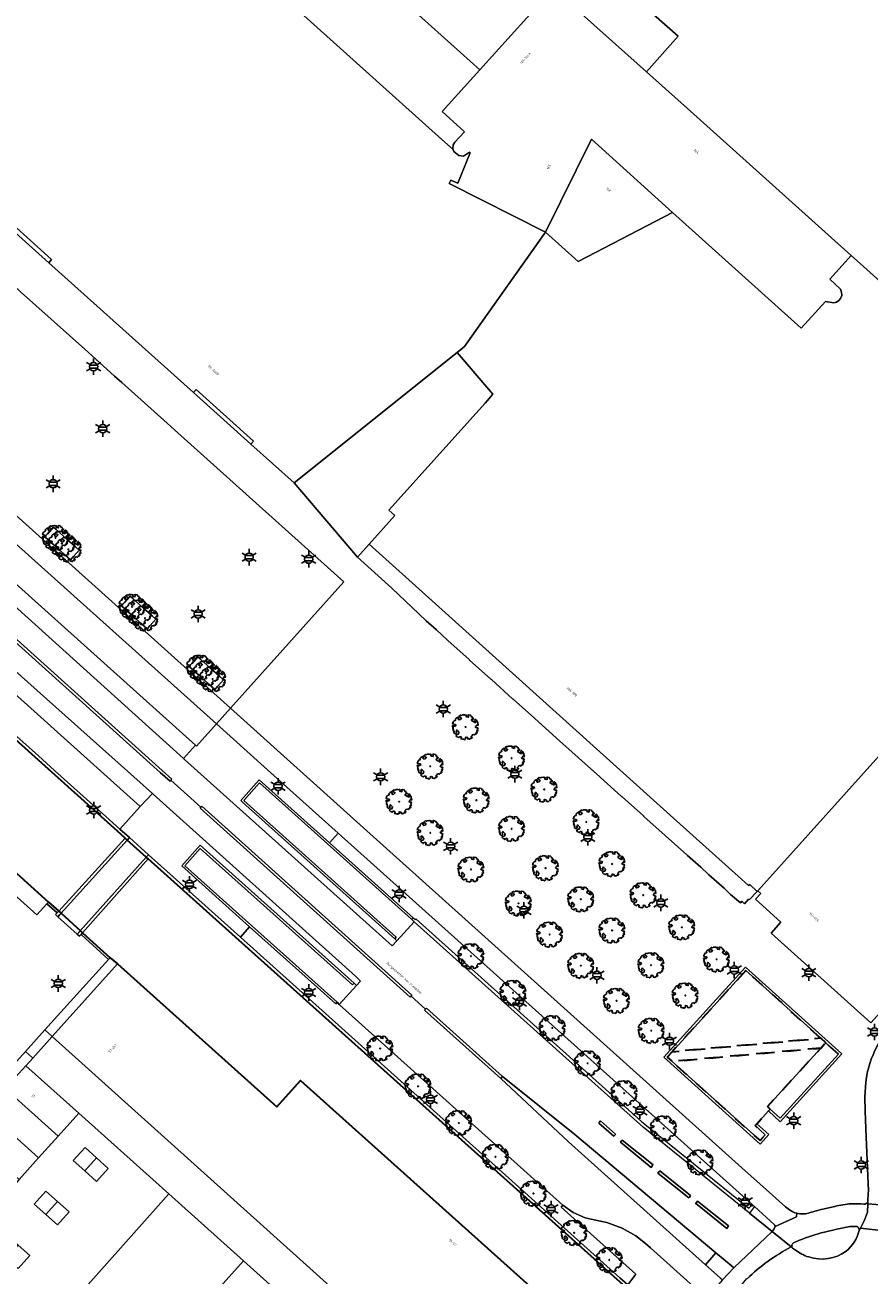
# Model space of a CAD drawing. Extents: x 105780 to 185197, y 477999 to 525027.
# Tile 338 of 562: x 107607 to 107737, y 479411 to 479604. Entities that reach past the tile are written whole.
import ezdxf
from ezdxf.enums import TextEntityAlignment as Align

# ---------------------------------------------------------------- set-up
doc = ezdxf.new("R2010")
doc.units = 0
doc.linetypes.add('XX-HIDDEN', pattern=[4, 2, -2])
for name, color, linetype, lineweight in [('B-GV-GR-BOOM-S', 252, 'Continuous', 25), ('B-GV-GR-HAAG_01-G', 252, 'GR-HAAG1', 13), ('B-GV-GR-MATERIAALGRENS-G', 252, 'XX-HIDDEN', 35), ('B-RO-IE-MEUBILAIR_WEGMEUBILAIR-S', 252, 'Continuous', 25), ('B-RO-IE-TERREINAFSCHEIDING_KUNSTMATIG_SCHUTTING-G', 252, 'IE-TERREINAFSCHEIDING-KUNSTMATIG-DICHT', 18), ('B-WE-GK-KADEMUUR-G', 252, 'Continuous', 18), ('B-WE-GW-WATERGANG_SLOOT_INSTEEK-G', 252, 'Continuous', 30), ('B-XX-KG-KADASTRAAL_BEBOUWING-G', 252, 'Continuous', 20), ('B1-WE-KW-KUNSTWERK_DEK-BRUG', 252, 'Continuous', 18), ('B1-WE-KW-KUNSTWERK_LANDHOOFD-GV', 252, 'Continuous', 18), ('B1-WE-OG-BEBOUWING-T18', 7, 'Continuous', 18), ('B1-WE-OG-TERREIN_ERF-GV', 252, 'Continuous', 18), ('B1-WE-OG-TOPOGRAFIE-T18', 10, 'Continuous', 18), ('B1-WE-OG-WEG-GV', 7, 'Continuous', 18), ('B1-WE-VH-VERHARDING_ASFALT-GV', 252, 'Continuous', 18), ('B1-WE-VH-VERHARDING_BETON-GV', 252, 'Continuous', 18), ('B1-WE-VH-VERHARDING_BETONSTRAATSTEEN-GV', 252, 'Continuous', 18), ('B1-WE-VH-VERHARDING_SIERBESTRATING-GV', 252, 'Continuous', 18), ('B1-WE-VH-VERHARDING_STRAATBAKSTEEN-GV', 252, 'Continuous', 18), ('B1-WE-VH-VERHARDING_TEGEL-GV', 252, 'Continuous', 18)]:
    doc.layers.add(name, color=color, linetype=linetype, lineweight=lineweight)
doc.styles.add('NLCS-ISO', font='NLCS-ISO.ttf')
doc.styles.add('NLCS-ISO-M200-T18', font='NLCS-ISO.ttf', dxfattribs={"height": 0.36})
doc.linetypes.add('GR-HAAG1', pattern='A,6,[176,NLCS.shx,S=0.125,R=0,X=0,Y=0],-2', length=8)
doc.linetypes.add('IE-TERREINAFSCHEIDING-KUNSTMATIG-DICHT', pattern='A,8,-1,[82,NLCS.SHX,S=0.75,R=90,X=0,Y=0],-1', length=10)

# ---------------------------------------------------------------- blocks, each defined once
blk = doc.blocks.new('B-SIE-WEG_LICHTMAST-SO')
at = {"ltscale": 0.1}
for p, q in [((-1.1, 0.63), (-2.19, 1.27)), ((0, 1.27), (0, 2.53)), ((1.1, 0.63), (2.19, 1.27)), ((-1.1, -0.63), (-2.19, -1.27)), ((0, -1.27), (0, -2.53)), ((1.1, -0.63), (2.19, -1.27))]:
    blk.add_line(p, q, dxfattribs=at)
at = {"flags": 128}
for points in [[(-1.16, 0.5), (1.16, 0.5)], [(-1.16, -0.5), (1.16, -0.5)]]:
    blk.add_lwpolyline(points, dxfattribs=at)
at = {"ltscale": 0.1}
blk.add_circle((0, 0), 1.27, dxfattribs=at)
at = {"style": 'NLCS-ISO'}
blk.add_attdef('TYPE', text='', height=1.8, dxfattribs=at).set_placement((0, 2.53), align=Align.BOTTOM_CENTER)
blk = doc.blocks.new('B-SGR-BOOM_06')
at = {"linetype": 'Continuous', "flags": 128}
blk.add_lwpolyline([(1.08, 1.41), (1.01, 1.58), (0.88, 1.63), (0.78, 1.81), (0.51, 1.88), (0.34, 1.81), (0.44, 1.71), (0.43, 1.52), (0.09, 1.59), (0.14, 1.73), (0.07, 1.88), (-0.06, 1.84), (-0.19, 1.88), (-0.46, 1.86), (-0.6, 1.79), (-0.78, 1.83), (-1.02, 1.64), (-0.85, 1.56), (-0.8, 1.46), (-0.63, 1.37), (-0.8, 1.16), (-1.02, 1.11), (-1.17, 1.24), (-1.05, 1.29), (-1.15, 1.54), (-1.45, 1.37), (-1.6, 1.21), (-1.52, 1.14), (-1.6, 1.01), (-1.77, 0.94), (-1.89, 0.82), (-2, 0.49), (-1.55, 0.37), (-1.48, 0.22), (-1.6, 0.12), (-1.8, 0.12), (-1.84, 0.22), (-2.04, 0.15), (-1.9, -0.07), (-1.97, -0.15), (-1.89, -0.22), (-1.95, -0.4), (-1.81, -0.47), (-1.89, -0.62), (-1.77, -0.64), (-1.72, -0.68), (-1.85, -0.84), (-1.57, -1.07), (-1.47, -0.97), (-1.38, -0.79), (-1.45, -0.7), (-1.37, -0.47), (-1.25, -0.54), (-1.12, -0.7), (-1, -0.8), (-1.12, -1.12), (-1.37, -1.17), (-1.47, -1.36), (-1.33, -1.51), (-1.13, -1.56), (-1.11, -1.61), (-1.08, -1.66), (-0.93, -1.49), (-0.73, -1.49), (-0.63, -1.56), (-0.68, -1.71), (-0.68, -1.84), (-0.46, -1.89), (-0.24, -1.88), (-0.19, -1.98), (-0.09, -1.86), (0.04, -1.79), (-0.02, -1.6), (0.11, -1.56), (0.31, -1.61), (0.34, -1.84), (0.46, -1.83), (0.58, -1.89), (0.83, -1.69), (0.95, -1.74), (0.93, -1.66), (1.06, -1.59), (0.96, -1.49), (0.85, -1.46), (1.03, -1.29), (1.05, -1.19), (1.26, -1.14), (1.42, -1.22), (1.51, -1.12), (1.51, -1.05), (1.65, -1.05), (1.65, -0.95), (1.78, -0.91), (1.78, -0.82), (1.63, -0.82), (1.82, -0.64), (1.7, -0.57), (1.85, -0.62), (1.9, -0.5), (1.82, -0.37), (1.93, -0.18), (1.87, -0.1), (1.7, -0.1), (1.5, 0.03), (1.63, 0.12), (1.75, 0.34), (1.82, 0.24), (1.95, 0.29), (1.87, 0.57), (1.88, 0.75), (1.8, 0.79), (1.67, 1.06), (1.53, 1.21), (1.35, 1.04), (1.47, 0.97), (1.57, 0.72), (1.41, 0.69), (1.33, 0.85), (1.2, 0.82), (1.06, 0.92), (0.9, 1.01), (0.98, 1.07), (0.93, 1.17), (1.01, 1.27), (1.15, 1.22), (1.26, 1.29)], close=True, dxfattribs=at)
blk.add_circle((0, 0), 0.06)
at = {"style": 'NLCS-ISO'}
blk.add_attdef('SOORT', text='', height=0.3, dxfattribs=at).set_placement((0, -0.36), align=Align.TOP_CENTER)

msp = doc.modelspace()

# ---------------------------------------------------------------- linework, layer by layer
at = {"layer": 'B-GV-GR-HAAG_01-G', "flags": 128}
for points in [[(107654.735, 479479.152), (107653.393, 479477.676), (107666.246, 479466.135), (107666.561, 479465.827), (107666.679, 479465.958), (107701.427, 479434.772), (107717.915, 479421.396), (107718.459, 479421.987)], [(107654.887, 479452.776), (107654.556, 479453.12), (107654.329, 479452.863), (107641.067, 479464.762), (107639.671, 479463.129), (107698.067, 479410.702), (107699.296, 479409.629), (107700.566, 479411.231), (107689.032, 479421.554), (107689.304, 479421.858)]]:
    msp.add_lwpolyline(points, close=True, dxfattribs=at)
at = {"layer": 'B-GV-GR-MATERIAALGRENS-G', "flags": 128}
for points in [[(107609.546, 479524.793), (107613.488, 479521.25), (107614.825, 479522.738), (107612.933, 479524.438), (107610.883, 479526.281)], [(107621.35, 479514.184), (107625.292, 479510.641), (107626.629, 479512.129), (107622.687, 479515.672)], [(107631.773, 479504.816), (107635.715, 479501.273), (107637.052, 479502.76), (107633.11, 479506.303)], [(107717.462, 479458.011), (107706.11, 479445.503), (107729.014, 479447.578)], [(107729.772, 479446.894), (107729.014, 479447.578), (107706.11, 479445.503), (107705.365, 479444.682), (107706.126, 479443.998), (107729.024, 479446.073)], [(107729.024, 479446.073), (107706.126, 479443.998), (107719.665, 479431.818), (107720.475, 479432.715), (107718.9, 479434.122), (107719.148, 479434.412), (107720.957, 479436.417), (107721.203, 479436.682), (107720.799, 479437.047)]]:
    msp.add_lwpolyline(points, close=True, dxfattribs=at)
at = {"layer": 'B-RO-IE-TERREINAFSCHEIDING_KUNSTMATIG_SCHUTTING-G', "flags": 128}
for points in [[(107642.585, 479486.907), (107665.999, 479465.908), (107666.246, 479466.135), (107653.393, 479477.676), (107642.559, 479487.403), (107639.707, 479484.209), (107639.964, 479483.957), (107663.413, 479462.881), (107663.647, 479463.141), (107640.189, 479484.223)], [(107633.491, 479476.826), (107656.934, 479455.802), (107657.173, 479456.056), (107633.462, 479477.322), (107630.632, 479474.124), (107641.067, 479464.762), (107654.329, 479452.863), (107654.556, 479453.12), (107631.124, 479474.153)], [(107719.148, 479434.412), (107718.9, 479434.122), (107720.475, 479432.715), (107719.665, 479431.818), (107706.126, 479443.998), (107705.365, 479444.682), (107706.11, 479445.503), (107717.462, 479458.011), (107729.014, 479447.578), (107729.772, 479446.894), (107730.176, 479446.529), (107730.53, 479446.21), (107731.724, 479445.131), (107722.75, 479435.283), (107721.203, 479436.682), (107720.957, 479436.417), (107722.756, 479434.723), (107732.26, 479445.157), (107717.435, 479458.547), (107704.827, 479444.655), (107719.687, 479431.274), (107721.02, 479432.756)]]:
    msp.add_lwpolyline(points, close=True, dxfattribs=at)
at = {"layer": 'B-WE-GK-KADEMUUR-G', "flags": 128}
for points in [[(107611.054, 479488.834), (107608.562, 479491.072), (107602.837, 479496.214), (107600.343, 479498.455), (107599.75, 479498.987), (107592.88, 479505.165), (107578.129, 479518.43), (107577.79, 479518.05), (107578.081, 479517.795), (107620.717, 479479.49), (107621.934, 479478.382), (107622.235, 479478.107), (107622.569, 479478.475), (107621.109, 479479.793), (107618.954, 479481.739)], [(107625.514, 479475.839), (107625.174, 479475.477), (107625.474, 479475.192), (107628.967, 479472.058), (107698.635, 479409.552), (107692.118, 479402.293), (107692.49, 479401.959), (107699.296, 479409.629), (107698.067, 479410.702), (107639.671, 479463.129), (107629.297, 479472.443)], [(107610.103, 479468.552), (107609.869, 479468.292), (107611.45, 479466.902), (107611.69, 479467.157)], [(107612.043, 479466.824), (107611.69, 479467.157), (107611.45, 479466.902), (107611.186, 479466.623), (107611.539, 479466.29), (107611.854, 479466.624)], [(107615.374, 479463.814), (107615.027, 479464.143), (107614.828, 479463.933), (107614.525, 479463.613), (107614.872, 479463.284), (107615.133, 479463.56)], [(107615.374, 479463.814), (107615.133, 479463.56), (107619.371, 479459.725), (107619.606, 479459.985)]]:
    msp.add_lwpolyline(points, close=True, dxfattribs=at)
at = {"layer": 'B-WE-GW-WATERGANG_SLOOT_INSTEEK-G', "flags": 128}
for points in [[(107698.635, 479409.552), (107628.967, 479472.058), (107625.474, 479475.192), (107625.174, 479475.477), (107622.235, 479478.107), (107621.934, 479478.382), (107620.717, 479479.49), (107578.081, 479517.795), (107577.79, 479518.05), (107574.827, 479520.737), (107574.53, 479521.004), (107571.093, 479524.09), (107530.701, 479560.353), (107530.415, 479560.628), (107529.06, 479561.837), (107527.426, 479563.295), (107527.127, 479563.564), (107497.027, 479590.611), (107473.359, 479611.879)], [(107597.542, 479479.868), (107610.103, 479468.552), (107611.69, 479467.157), (107612.043, 479466.824), (107615.027, 479464.143), (107615.374, 479463.814), (107619.606, 479459.985), (107620.72, 479459.063), (107645.263, 479437.018), (107648.901, 479441.074), (107692.118, 479402.293)]]:
    msp.add_lwpolyline(points, dxfattribs=at)
at = {"layer": 'B-XX-KG-KADASTRAAL_BEBOUWING-G', "flags": 128}
for points in [[(107739.028, 479644.568), (107728.258, 479654.019), (107725.043, 479650.461), (107735.728, 479641.02), (107703.274, 479605.248), (107707.064, 479601.906), (107702.193, 479596.448), (107709.474, 479589.891), (107733.712, 479568.149), (107735.597, 479566.458), (107755.855, 479548.164)], [(107686.17, 479607.401), (107676.516, 479596.722), (107670.712, 479590.302), (107674.172, 479587.182), (107672.674, 479585.569), (107672.408, 479585.155), (107672.386, 479584.593), (107672.425, 479584.458), (107672.521, 479584.13), (107673.279, 479583.521), (107674.007, 479583.454), (107674.927, 479584.043), (107675.021, 479583.959), (107673.158, 479579.283), (107672.045, 479579.747), (107671.785, 479579.202), (107686.651, 479571.741), (107693.701, 479586.033), (107706.196, 479574.782), (107726.019, 479556.931), (107729.717, 479561.037), (107731.015, 479560.852), (107731.444, 479560.949), (107731.792, 479561.186), (107732.062, 479561.527), (107732.235, 479561.989), (107732.207, 479562.494), (107732.055, 479562.938), (107730.406, 479564.477), (107733.712, 479568.149), (107709.474, 479589.891), (107702.193, 479596.448), (107687.853, 479609.263)], [(107601.326, 479575.813), (107610.586, 479567.499), (107610.165, 479567.03), (107632.437, 479547.034), (107632.858, 479547.503), (107641.701, 479539.564), (107641.28, 479539.095), (107647.919, 479533.133), (107673.053, 479553.206), (107674.189, 479554.113), (107686.651, 479571.741), (107671.785, 479579.202), (107672.045, 479579.747), (107673.158, 479579.283), (107675.021, 479583.959), (107674.927, 479584.043), (107674.007, 479583.454), (107673.279, 479583.521), (107672.521, 479584.13), (107672.425, 479584.458), (107670.661, 479586.026), (107647.446, 479606.876)], [(107647.446, 479606.876), (107670.661, 479586.026), (107672.425, 479584.458), (107672.386, 479584.593), (107672.408, 479585.155), (107672.674, 479585.569), (107674.172, 479587.182), (107670.712, 479590.302), (107676.516, 479596.722), (107666.117, 479606.064)], [(107755.855, 479548.164), (107735.597, 479566.458), (107733.712, 479568.149), (107730.406, 479564.477), (107732.055, 479562.938), (107732.207, 479562.494), (107732.235, 479561.989), (107732.062, 479561.527), (107731.792, 479561.186), (107731.444, 479560.949), (107731.015, 479560.852), (107729.717, 479561.037), (107726.019, 479556.931), (107706.196, 479574.782), (107691.666, 479567.236), (107686.651, 479571.741), (107674.189, 479554.113), (107673.053, 479553.206), (107678.546, 479546.791), (107677.363, 479545.384), (107662.519, 479528.912), (107663.451, 479528.087), (107659.479, 479523.668), (107669.205, 479514.929), (107706.347, 479481.479), (107716.278, 479472.563), (107717.897, 479471.113), (107718.078, 479471.255), (107719.246, 479470.196), (107719.322, 479470.28), (107732.978, 479485.484), (107751.956, 479506.62)], [(107751.956, 479506.62), (107732.978, 479485.484), (107719.322, 479470.28), (107719.77, 479469.876), (107718.967, 479468.985), (107722.89, 479465.451), (107721.384, 479463.779), (107736.726, 479449.957), (107769.737, 479486.6), (107768.764, 479487.477), (107768.603, 479487.299), (107768.351, 479487.527), (107770.555, 479490.198), (107771.187, 479489.629), (107773.496, 479492.192), (107774.202, 479491.556), (107787.019, 479505.784), (107778.862, 479513.133)]]:
    msp.add_lwpolyline(points, dxfattribs=at)
for points in [[(107686.651, 479571.741), (107691.666, 479567.236), (107706.196, 479574.782), (107693.701, 479586.033)], [(107620.72, 479459.063), (107610.677, 479447.848), (107683.92, 479381.99), (107693.961, 479393.12), (107696.639, 479396.012), (107698.358, 479394.446), (107699.547, 479395.626), (107692.49, 479401.959), (107692.118, 479402.293), (107648.901, 479441.074), (107645.263, 479437.018)], [(107606.619, 479443.342), (107603.458, 479439.82), (107611.606, 479432.508), (107614.765, 479436.028)], [(107603.458, 479439.82), (107600.452, 479436.472), (107608.6, 479429.159), (107611.606, 479432.508)], [(107600.452, 479436.472), (107597.447, 479433.123), (107605.594, 479425.81), (107608.6, 479429.159)], [(107617.524, 479429.146), (107615.738, 479430.749), (107613.935, 479428.74), (107615.721, 479427.137)], [(107619.311, 479427.543), (107617.524, 479429.146), (107615.721, 479427.137), (107617.507, 479425.534)], [(107640.127, 479413.299), (107628.647, 479423.622), (107607.065, 479399.373), (107603.435, 479402.605), (107598.083, 479396.592), (107613.133, 479383.194)], [(107611.513, 479422.448), (107609.727, 479424.051), (107607.924, 479422.042), (107609.71, 479420.439)], [(107611.513, 479422.448), (107609.71, 479420.439), (107611.496, 479418.836), (107613.299, 479420.845)], [(107607.255, 479414.11), (107605.469, 479415.713), (107603.665, 479413.703), (107605.452, 479412.1)]]:
    msp.add_lwpolyline(points, close=True, dxfattribs=at)
at = {"layer": 'B1-WE-KW-KUNSTWERK_DEK-BRUG', "flags": 128}
msp.add_lwpolyline([(107611.186, 479466.623), (107611.539, 479466.29), (107614.525, 479463.613), (107614.872, 479463.284), (107615.133, 479463.56), (107615.374, 479463.814), (107625.474, 479475.192), (107625.174, 479475.477), (107625.514, 479475.839), (107622.569, 479478.475), (107622.235, 479478.107), (107621.934, 479478.382), (107611.69, 479467.157), (107611.45, 479466.902)], close=True, dxfattribs=at)
at = {"layer": 'B1-WE-KW-KUNSTWERK_LANDHOOFD-GV', "flags": 128}
for points in [[(107622.569, 479478.475), (107622.235, 479478.107), (107625.174, 479475.477), (107625.514, 479475.839)], [(107612.043, 479466.824), (107611.854, 479466.624), (107611.539, 479466.29), (107614.525, 479463.613), (107614.828, 479463.933), (107615.027, 479464.143)]]:
    msp.add_lwpolyline(points, close=True, dxfattribs=at)
at = {"layer": 'B1-WE-OG-TERREIN_ERF-GV', "flags": 128}
for points in [[(107677.962, 479615.09), (107674.847, 479611.623), (107672.779, 479613.481), (107666.117, 479606.064), (107676.516, 479596.722), (107686.17, 479607.401)], [(107692.723, 479614.551), (107689.963, 479611.752), (107687.853, 479609.263), (107702.193, 479596.448), (107707.064, 479601.906), (107703.274, 479605.248)], [(107601.326, 479575.813), (107600.905, 479575.344), (107610.165, 479567.03), (107610.586, 479567.499)], [(107632.858, 479547.503), (107632.437, 479547.034), (107641.28, 479539.095), (107641.701, 479539.564)], [(107669.205, 479514.929), (107659.479, 479523.668), (107657.678, 479521.659), (107662.97, 479516.913), (107668.201, 479511.917), (107668.28, 479511.848), (107669.84, 479510.483), (107671.528, 479508.902), (107671.608, 479508.829), (107674.872, 479505.9), (107674.952, 479505.828), (107678.221, 479502.889), (107678.302, 479502.817), (107681.575, 479499.875), (107681.656, 479499.803), (107684.922, 479496.879), (107685.003, 479496.807), (107688.266, 479493.874), (107688.347, 479493.802), (107691.655, 479490.843), (107691.735, 479490.771), (107695.006, 479487.832), (107695.086, 479487.761), (107698.358, 479484.824), (107698.438, 479484.752), (107701.702, 479481.823), (107701.78, 479481.753), (107705.047, 479478.819), (107705.128, 479478.746), (107708.394, 479475.812), (107708.476, 479475.741), (107710.551, 479473.937), (107711.686, 479472.837), (107711.796, 479472.742), (107714.155, 479470.701), (107715.032, 479469.832), (107715.142, 479469.739), (107716.665, 479468.449), (107716.872, 479468.67), (107717.278, 479468.308), (107717.889, 479468.989), (107717.998, 479468.893), (107719.246, 479470.196), (107718.078, 479471.255), (107717.897, 479471.113), (107716.278, 479472.563), (107706.347, 479481.479)], [(107597.542, 479479.868), (107591.937, 479473.763), (107595.001, 479471.048), (107598.735, 479475.151), (107608.326, 479466.576), (107609.869, 479468.292), (107610.103, 479468.552)], [(107620.72, 479459.063), (107619.606, 479459.985), (107619.371, 479459.725), (107609.539, 479448.871), (107610.677, 479447.848)], [(107610.677, 479447.848), (107609.539, 479448.871), (107606.557, 479445.555), (107607.695, 479444.532)], [(107683.92, 479381.99), (107610.677, 479447.848), (107607.695, 479444.532), (107606.619, 479443.342), (107614.765, 479436.028), (107628.647, 479423.622), (107640.127, 479413.299), (107679.909, 479377.529)], [(107591.435, 479426.425), (107594.441, 479429.774), (107597.447, 479433.123), (107600.452, 479436.472), (107603.458, 479439.82), (107606.619, 479443.342), (107607.695, 479444.532), (107606.557, 479445.555), (107581.29, 479417.456), (107582.449, 479416.413), (107585.421, 479419.725), (107588.426, 479423.073)], [(107614.765, 479436.028), (107611.606, 479432.508), (107608.6, 479429.159), (107605.594, 479425.81), (107602.588, 479422.461), (107599.582, 479419.112), (107596.565, 479415.75), (107593.56, 479412.402), (107590.553, 479409.052), (107597.29, 479403.006), (107597.196, 479402.901), (107590.44, 479408.927), (107582.302, 479416.249), (107581.142, 479417.292), (107575.079, 479410.549), (107586.898, 479399.871), (107589.958, 479403.258), (107612.647, 479382.877), (107613.133, 479383.194), (107598.083, 479396.592), (107603.435, 479402.605), (107607.065, 479399.373), (107628.647, 479423.622)], [(107615.721, 479427.137), (107613.935, 479428.74), (107615.738, 479430.749), (107617.524, 479429.146), (107619.311, 479427.543), (107617.507, 479425.534)], [(107611.513, 479422.448), (107613.299, 479420.845), (107611.496, 479418.836), (107609.71, 479420.439), (107607.924, 479422.042), (107609.727, 479424.051)], [(107607.255, 479414.11), (107605.452, 479412.1), (107603.665, 479413.703), (107601.879, 479415.306), (107603.683, 479417.316), (107605.469, 479415.713)]]:
    msp.add_lwpolyline(points, close=True, dxfattribs=at)
msp.add_lwpolyline([(107679.909, 479377.529), (107640.127, 479413.299), (107613.133, 479383.194)], dxfattribs=at)
at = {"layer": 'B1-WE-OG-WEG-GV'}
for points in [[(107729.568, 479417.74, 0.0261116), (107725.741, 479416.468)], [(107732.915, 479414.767, 0.1645578), (107734.912, 479417.955)], [(107734.912, 479417.955, 0.5276202), (107734.377, 479418.61)], [(107724.838, 479416.052, 0.525025), (107724.668, 479415.275)], [(107725.14, 479414.942, 0.0859839), (107727.164, 479413.896)], [(107727.164, 479413.896, 0.2411996), (107732.915, 479414.767)]]:
    msp.add_lwpolyline(points, format="xyb", dxfattribs=at)
at = {"layer": 'B1-WE-OG-WEG-GV', "flags": 128}
for points in [[(107734.377, 479418.61), (107733.471, 479418.58), (107731.506, 479418.16), (107729.568, 479417.74)], [(107724.668, 479415.275), (107725.14, 479414.942)], [(107725.741, 479416.468), (107724.838, 479416.052)]]:
    msp.add_lwpolyline(points, dxfattribs=at)
at = {"layer": 'B1-WE-VH-VERHARDING_ASFALT-GV', "flags": 128}
for points in [[(107589.845, 479531.24), (107588.088, 479529.307), (107593.143, 479524.745), (107630.921, 479490.657), (107632.756, 479492.711)], [(107630.921, 479490.657), (107593.143, 479524.745), (107590.701, 479522.012), (107627.603, 479488.823), (107629.096, 479487.48), (107628.963, 479487.331), (107633.586, 479483.173), (107633.719, 479483.322), (107666.069, 479454.227), (107665.934, 479454.08), (107668.165, 479452.073), (107668.3, 479452.22), (107680.02, 479441.679), (107691.134, 479432.768), (107712.869, 479414.548), (107715.229, 479412.56), (107715.606, 479412.243), (107721.554, 479417.794), (107718.024, 479420.648), (107701.673, 479433.9), (107666.4, 479465.516), (107663.723, 479462.602), (107663.015, 479461.832), (107631.066, 479490.507)], [(107588.136, 479519.143), (107583.045, 479523.681), (107581.377, 479521.799), (107624.249, 479483.283), (107626.114, 479485.288)], [(107611.539, 479466.29), (107614.525, 479463.613), (107625.174, 479475.477), (107625.514, 479475.839), (107622.569, 479478.475), (107622.235, 479478.107)], [(107694.989, 479434.686), (107695.12, 479434.84), (107697.42, 479432.811), (107697.343, 479432.713), (107697.163, 479432.486), (107694.831, 479434.501)], [(107698.439, 479431.899), (107703.203, 479428.069), (107703.075, 479427.908), (107702.895, 479427.681), (107698.156, 479431.594), (107698.384, 479431.84)], [(107704.113, 479427.037), (107704.22, 479427.164), (107708.97, 479423.347), (107708.795, 479423.112), (107708.709, 479422.998), (107703.931, 479426.823)], [(107714.831, 479418.682), (107714.538, 479418.298), (107709.736, 479422.163), (107709.82, 479422.253), (107710.037, 479422.484)], [(107712.869, 479414.548), (107711.285, 479412.687), (107713.544, 479410.663), (107713.891, 479410.352), (107715.606, 479412.243), (107715.229, 479412.56)]]:
    msp.add_lwpolyline(points, close=True, dxfattribs=at)
for points in [[(107713.544, 479410.663), (107711.285, 479412.687), (107690.184, 479431.647), (107679.753, 479441.382), (107668.03, 479451.925), (107668.165, 479452.073), (107665.934, 479454.08), (107665.799, 479453.932), (107633.453, 479483.024), (107633.586, 479483.173), (107628.963, 479487.331), (107628.83, 479487.181), (107627.335, 479488.526), (107590.434, 479521.714)], [(107588.136, 479519.143), (107626.114, 479485.288), (107626.235, 479485.15), (107657.376, 479457.142), (107658.165, 479456.398), (107657.549, 479455.718), (107654.887, 479452.776), (107689.304, 479421.858), (107690.907, 479420.746), (107692.723, 479419.928), (107694.122, 479419.626), (107696.081, 479419.221), (107698.417, 479418.342), (107700.525, 479417.137), (107702.042, 479415.96), (107702.804, 479415.289), (107711.401, 479407.56)], [(107673.735, 479466.394), (107659.139, 479479.527), (107638.137, 479498.424), (107635.979, 479495.988), (107643.818, 479488.945), (107654.735, 479479.152), (107718.459, 479421.987), (107718.808, 479421.674), (107721.844, 479418.916)], [(107724.195, 479421.144), (107723.591, 479421.603), (107720.59, 479424.287), (107716.881, 479427.61), (107673.735, 479466.394)], [(107735.868, 479436.348), (107736.022, 479432.34), (107736.275, 479426.376), (107736.356, 479424.057)], [(107736.268, 479422.419), (107736.257, 479422.1), (107738.819, 479421.886), (107740.159, 479421.538), (107740.896, 479426.362), (107740.901, 479426.37), (107740.935, 479426.684)], [(107748.263, 479419.661), (107743.15, 479421.047), (107740.159, 479421.538), (107738.819, 479421.886), (107736.257, 479422.1), (107736.212, 479420.817), (107735.729, 479419.574), (107735.111, 479418.35), (107738.281, 479417.971), (107739.554, 479417.593)], [(107722.001, 479418.597), (107725.297, 479420.09), (107725.318, 479420.627)], [(107724.47, 479415.435), (107721.554, 479417.794), (107715.606, 479412.243), (107713.891, 479410.352), (107711.401, 479407.56), (107712.999, 479405.28), (107715.966, 479408.553), (107717.637, 479410.568), (107717.665, 479410.544)], [(107739.166, 479415.198), (107739.554, 479417.593), (107738.281, 479417.971), (107735.111, 479418.35), (107734.912, 479417.955)], [(107725.14, 479414.942), (107724.668, 479415.275), (107724.47, 479415.435)]]:
    msp.add_lwpolyline(points, dxfattribs=at)
at = {"layer": 'B1-WE-VH-VERHARDING_ASFALT-GV'}
for points in [[(107738.414, 479447.625, 0.0869721), (107736.173, 479442.278)], [(107736.173, 479442.278, 0.0625539), (107735.868, 479436.348)], [(107736.356, 479424.057, 0.0171102), (107736.268, 479422.419)], [(107725.318, 479420.627, -0.0879616), (107724.195, 479421.144)], [(107721.844, 479418.916, -0.2352187), (107722.001, 479418.597)], [(107734.912, 479417.955, -0.1645578), (107732.915, 479414.767)], [(107717.665, 479410.544, -0.0721598), (107724.47, 479415.435)], [(107724.47, 479415.435, 0.0721598), (107717.665, 479410.544)], [(107727.164, 479413.896, -0.0859839), (107725.14, 479414.942)], [(107732.915, 479414.767, -0.2411996), (107727.164, 479413.896)]]:
    msp.add_lwpolyline(points, format="xyb", dxfattribs=at)
at = {"layer": 'B1-WE-VH-VERHARDING_BETON-GV', "flags": 128}
for points in [[(107590.701, 479522.012), (107590.434, 479521.714), (107627.335, 479488.526), (107628.83, 479487.181), (107628.963, 479487.331), (107629.096, 479487.48), (107627.603, 479488.823)], [(107663.413, 479462.881), (107663.723, 479462.602), (107666.4, 479465.516), (107665.999, 479465.908), (107642.585, 479486.907), (107640.189, 479484.223), (107663.647, 479463.141)], [(107633.586, 479483.173), (107633.453, 479483.024), (107665.799, 479453.932), (107665.934, 479454.08), (107666.069, 479454.227), (107633.719, 479483.322)], [(107654.556, 479453.12), (107654.887, 479452.776), (107657.549, 479455.718), (107657.173, 479456.056), (107656.934, 479455.802), (107633.491, 479476.826), (107631.124, 479474.153)], [(107668.165, 479452.073), (107668.03, 479451.925), (107679.753, 479441.382), (107680.02, 479441.679), (107668.3, 479452.22)], [(107697.42, 479432.811), (107695.12, 479434.84), (107694.989, 479434.686), (107694.831, 479434.501), (107697.163, 479432.486), (107697.343, 479432.713)], [(107703.203, 479428.069), (107698.439, 479431.899), (107698.384, 479431.84), (107698.156, 479431.594), (107702.895, 479427.681), (107703.075, 479427.908)], [(107708.97, 479423.347), (107704.22, 479427.164), (107704.113, 479427.037), (107703.931, 479426.823), (107708.709, 479422.998), (107708.795, 479423.112)], [(107709.82, 479422.253), (107709.736, 479422.163), (107714.538, 479418.298), (107714.831, 479418.682), (107710.037, 479422.484)]]:
    msp.add_lwpolyline(points, close=True, dxfattribs=at)
at = {"layer": 'B1-WE-VH-VERHARDING_BETONSTRAATSTEEN-GV', "flags": 128}
for points in [[(107657.173, 479456.056), (107657.549, 479455.718), (107658.165, 479456.398), (107657.376, 479457.142), (107626.235, 479485.15), (107626.114, 479485.288), (107624.249, 479483.283), (107621.109, 479479.793), (107622.569, 479478.475), (107625.514, 479475.839), (107629.297, 479472.443), (107639.671, 479463.129), (107641.067, 479464.762), (107630.632, 479474.124), (107633.462, 479477.322)], [(107691.134, 479432.768), (107680.02, 479441.679), (107679.753, 479441.382), (107690.184, 479431.647), (107711.285, 479412.687), (107712.869, 479414.548)]]:
    msp.add_lwpolyline(points, close=True, dxfattribs=at)
msp.add_lwpolyline([(107581.29, 479417.456), (107606.557, 479445.555), (107609.539, 479448.871), (107619.371, 479459.725), (107615.133, 479463.56), (107614.872, 479463.284), (107614.525, 479463.613), (107611.539, 479466.29), (107611.186, 479466.623), (107611.45, 479466.902), (107609.869, 479468.292), (107608.326, 479466.576), (107598.735, 479475.151)], dxfattribs=at)
at = {"layer": 'B1-WE-VH-VERHARDING_SIERBESTRATING-GV', "flags": 128}
for points in [[(107531.276, 479599.266), (107528.89, 479596.612), (107638.137, 479498.424), (107655.59, 479517.866), (107629.511, 479541.286), (107628.394, 479542.288), (107621.419, 479548.552), (107620.303, 479549.555), (107616.818, 479552.685), (107615.702, 479553.687), (107605.828, 479562.553), (107604.712, 479563.556), (107596.438, 479570.986), (107595.322, 479571.988), (107583.594, 479582.521), (107582.478, 479583.523), (107546.314, 479615.999)], [(107528.89, 479596.612), (107526.643, 479594.112), (107635.979, 479495.988), (107638.137, 479498.424)], [(107526.643, 479594.112), (107523.598, 479590.738), (107523.754, 479590.589), (107537.175, 479578.556), (107535.439, 479576.608), (107537.627, 479574.654), (107540.919, 479571.68), (107541.289, 479571.34), (107543.035, 479573.276), (107586.335, 479534.399), (107584.603, 479532.477), (107588.088, 479529.307), (107589.845, 479531.24), (107632.756, 479492.711), (107632.921, 479492.568), (107635.979, 479495.988)], [(107609.546, 479524.793), (107610.883, 479526.281), (107612.933, 479524.438), (107614.825, 479522.738), (107613.488, 479521.25)], [(107621.35, 479514.184), (107622.687, 479515.672), (107626.629, 479512.129), (107625.292, 479510.641)], [(107631.773, 479504.816), (107633.11, 479506.303), (107637.052, 479502.76), (107635.715, 479501.273)]]:
    msp.add_lwpolyline(points, close=True, dxfattribs=at)
msp.add_lwpolyline([(107602.837, 479496.214), (107608.562, 479491.072), (107611.054, 479488.834), (107618.954, 479481.739), (107621.109, 479479.793), (107624.249, 479483.283), (107581.377, 479521.799)], dxfattribs=at)
at = {"layer": 'B1-WE-VH-VERHARDING_STRAATBAKSTEEN-GV', "flags": 128}
for points in [[(107524.077, 479605.705), (107531.276, 479599.266), (107546.314, 479615.999), (107582.478, 479583.523), (107583.594, 479582.521), (107595.322, 479571.988), (107596.438, 479570.986), (107604.712, 479563.556), (107605.828, 479562.553), (107615.702, 479553.687), (107616.818, 479552.685), (107620.303, 479549.555), (107621.419, 479548.552), (107628.394, 479542.288), (107629.511, 479541.286), (107655.59, 479517.866), (107638.137, 479498.424), (107659.139, 479479.527), (107673.735, 479466.394), (107716.881, 479427.61), (107720.59, 479424.287), (107723.591, 479421.603), (107724.195, 479421.144)], [(107647.919, 479533.133), (107641.28, 479539.095), (107632.437, 479547.034), (107610.165, 479567.03), (107600.905, 479575.344), (107578.216, 479595.714), (107568.16, 479604.743)], [(107736.726, 479449.957), (107721.384, 479463.779), (107722.89, 479465.451), (107718.967, 479468.985), (107719.77, 479469.876), (107719.322, 479470.28), (107719.246, 479470.196), (107717.998, 479468.893), (107717.889, 479468.989), (107717.278, 479468.308), (107716.872, 479468.67), (107716.665, 479468.449), (107715.142, 479469.739), (107715.032, 479469.832), (107714.155, 479470.701), (107711.796, 479472.742), (107711.686, 479472.837), (107710.551, 479473.937), (107708.476, 479475.741), (107708.394, 479475.812), (107705.128, 479478.746), (107705.047, 479478.819), (107701.78, 479481.753), (107701.702, 479481.823), (107698.438, 479484.752), (107698.358, 479484.824), (107695.086, 479487.761), (107695.006, 479487.832), (107691.735, 479490.771), (107691.655, 479490.843), (107688.347, 479493.802), (107688.266, 479493.874), (107685.003, 479496.807), (107684.922, 479496.879), (107681.656, 479499.803), (107681.575, 479499.875), (107678.302, 479502.817), (107678.221, 479502.889), (107674.952, 479505.828), (107674.872, 479505.9), (107671.608, 479508.829), (107671.528, 479508.902), (107669.84, 479510.483), (107668.28, 479511.848), (107668.201, 479511.917), (107662.97, 479516.913), (107657.678, 479521.659), (107647.919, 479533.133)], [(107736.356, 479424.057), (107736.275, 479426.376), (107736.022, 479432.34), (107735.868, 479436.348)], [(107711.401, 479407.56), (107702.804, 479415.289), (107702.042, 479415.96), (107700.525, 479417.137), (107698.417, 479418.342), (107696.081, 479419.221), (107694.122, 479419.626), (107692.723, 479419.928), (107690.907, 479420.746), (107689.304, 479421.858), (107689.032, 479421.554), (107700.566, 479411.231), (107699.296, 479409.629)], [(107718.808, 479421.674), (107718.024, 479420.648), (107721.554, 479417.794), (107721.842, 479418.21), (107722.001, 479418.597)], [(107721.844, 479418.916), (107718.808, 479421.674)], [(107729.077, 479421.191), (107731.191, 479421.677)]]:
    msp.add_lwpolyline(points, dxfattribs=at)
for points in [[(107677.363, 479545.384), (107678.546, 479546.791), (107673.053, 479553.206), (107647.919, 479533.133), (107657.678, 479521.659), (107659.479, 479523.668), (107663.451, 479528.087), (107662.519, 479528.912)], [(107635.979, 479495.988), (107632.921, 479492.568), (107632.756, 479492.711), (107630.921, 479490.657), (107631.066, 479490.507), (107663.015, 479461.832), (107663.723, 479462.602), (107663.413, 479462.881), (107639.964, 479483.957), (107639.707, 479484.209), (107642.559, 479487.403), (107653.393, 479477.676), (107654.735, 479479.152), (107643.818, 479488.945)], [(107720.957, 479436.417), (107719.148, 479434.412), (107721.02, 479432.756), (107719.687, 479431.274), (107704.827, 479444.655), (107717.435, 479458.547), (107732.26, 479445.157), (107722.756, 479434.723)], [(107720.799, 479437.047), (107721.203, 479436.682), (107722.75, 479435.283), (107731.724, 479445.131), (107730.53, 479446.21), (107730.176, 479446.529), (107729.772, 479446.894), (107729.024, 479446.073)]]:
    msp.add_lwpolyline(points, close=True, dxfattribs=at)
at = {"layer": 'B1-WE-VH-VERHARDING_STRAATBAKSTEEN-GV'}
for points in [[(107736.173, 479442.278, -0.0869721), (107738.414, 479447.625)], [(107735.868, 479436.348, -0.0625539), (107736.173, 479442.278)], [(107736.268, 479422.419, -0.0171102), (107736.356, 479424.057)], [(107724.195, 479421.144, 0.0879616), (107725.318, 479420.627)], [(107727.128, 479420.639, -0.028886), (107729.077, 479421.191)], [(107731.191, 479421.677, -0.0542812), (107733.697, 479422.079)], [(107733.697, 479422.079, -0.0388986), (107735.651, 479422.037)], [(107735.651, 479422.037, 0.3434135), (107736.268, 479422.419)], [(107722.001, 479418.597, 0.2352187), (107721.844, 479418.916)], [(107725.318, 479420.627, 0.1303883), (107727.128, 479420.639)]]:
    msp.add_lwpolyline(points, format="xyb", dxfattribs=at)
at = {"layer": 'B1-WE-VH-VERHARDING_TEGEL-GV'}
for points in [[(107729.077, 479421.191, 0.028886), (107727.128, 479420.639)], [(107733.697, 479422.079, 0.0542812), (107731.191, 479421.677)], [(107735.651, 479422.037, 0.0388986), (107733.697, 479422.079)], [(107736.268, 479422.419, -0.3434135), (107735.651, 479422.037)], [(107727.128, 479420.639, -0.1303883), (107725.318, 479420.627)], [(107725.741, 479416.468, -0.0261116), (107729.568, 479417.74)], [(107734.377, 479418.61, -0.5276202), (107734.912, 479417.955)], [(107724.668, 479415.275, -0.525025), (107724.838, 479416.052)]]:
    msp.add_lwpolyline(points, format="xyb", dxfattribs=at)
at = {"layer": 'B1-WE-VH-VERHARDING_TEGEL-GV', "flags": 128}
for points in [[(107731.191, 479421.677), (107729.077, 479421.191)], [(107734.912, 479417.955), (107735.111, 479418.35), (107735.729, 479419.574), (107736.212, 479420.817), (107736.257, 479422.1), (107736.268, 479422.419)], [(107725.318, 479420.627), (107725.297, 479420.09), (107722.001, 479418.597), (107721.842, 479418.21), (107721.554, 479417.794), (107724.47, 479415.435), (107724.668, 479415.275)], [(107729.568, 479417.74), (107731.506, 479418.16), (107733.471, 479418.58), (107734.377, 479418.61)], [(107724.838, 479416.052), (107725.741, 479416.468)]]:
    msp.add_lwpolyline(points, dxfattribs=at)

# ---------------------------------------------------------------- block references
at = {"layer": 'B-GV-GR-BOOM-S', "linetype": 'Continuous', "lineweight": 0}
for p in [(107611.2, 479524.651), (107612.185, 479523.765), (107613.171, 479522.88), (107623.004, 479514.042), (107623.989, 479513.157), (107624.975, 479512.271), (107633.427, 479504.674), (107634.413, 479503.788), (107635.398, 479502.902), (107674.329, 479495.512), (107681.429, 479490.709), (107668.9, 479489.456), (107686.441, 479485.906), (107664.097, 479484.026), (107676, 479484.235), (107692.915, 479480.894), (107668.9, 479479.223), (107681.429, 479479.85), (107675.165, 479473.585), (107686.65, 479473.794), (107696.883, 479474.42), (107692.079, 479468.991), (107701.686, 479469.617), (107682.473, 479468.364), (107687.276, 479463.561), (107696.883, 479464.188), (107707.634, 479464.671), (107675.165, 479460.22), (107712.978, 479459.736), (107692.079, 479458.758), (107702.884, 479458.845), (107681.638, 479454.581), (107708.154, 479454.169), (107697.577, 479453.353), (107687.694, 479449.152), (107702.921, 479448.751), (107661.173, 479446.02), (107693.124, 479443.723), (107667.02, 479440.172), (107698.762, 479439.128), (107673.285, 479434.534), (107704.818, 479433.699), (107678.923, 479429.313), (107710.456, 479428.478), (107684.771, 479423.675), (107691.035, 479417.619), (107696.465, 479413.443)]:
    msp.add_blockref('B-SGR-BOOM_06', p, dxfattribs=at)
at = {"layer": 'B-RO-IE-MEUBILAIR_WEGMEUBILAIR-S', "xscale": 0.5, "yscale": 0.5, "zscale": 0.5}
for p in [(107617.057, 479551.009), (107618.472, 479541.468), (107610.834, 479532.976), (107641.006, 479521.675), (107650.184, 479521.362), (107633.155, 479512.932), (107670.896, 479498.284), (107661.248, 479487.84), (107681.911, 479488.253), (107645.465, 479486.395), (107617.083, 479482.737), (107693.151, 479478.539), (107672.024, 479477.134), (107631.823, 479471.269), (107664.092, 479469.806), (107704.387, 479468.431), (107683.322, 479467.284), (107715.697, 479458.102), (107694.556, 479457.28), (107727.172, 479457.681), (107611.627, 479456.02), (107650.173, 479454.624), (107682.629, 479453.175), (107737.288, 479448.551), (107705.714, 479447.137), (107668.931, 479438.173), (107701.169, 479436.43), (107724.85, 479434.881), (107735.248, 479428.071), (107717.399, 479422.371), (107687.491, 479421.281)]:
    msp.add_blockref('B-SIE-WEG_LICHTMAST-SO', p, dxfattribs=at)

# ---------------------------------------------------------------- texts
at = {"layer": 'B1-WE-OG-BEBOUWING-T18', "style": 'NLCS-ISO-M200-T18'}
for s, rotation, p in [('124-146A', 47.9, (107683.546, 479598.533)), ('264', 318.1, (107709.867, 479584.165)), ('165', 63.7, (107687.137, 479581.767)), ('148', 318, (107696.335, 479578.278)), ('82-280D', 318.1, (107635.533, 479550.477)), ('266-300', 318, (107690.691, 479500.962)), ('312-404', 318, (107727.979, 479466.25)), ('57-261', 47.8, (107619.959, 479445.999)), ('73', 48.1, (107607.789, 479438.656)), ('51-57', 318, (107672.341, 479416.128))]:
    msp.add_text(s, height=0.36, rotation=rotation, dxfattribs=at).set_placement(p, align=Align.MIDDLE)
at = {"layer": 'B1-WE-OG-TOPOGRAFIE-T18', "style": 'NLCS-ISO-M200-T18'}
msp.add_text('Burgemeester van Stamplein', height=0.36, rotation=318.1, dxfattribs=at).set_placement((107664.848, 479456.812), align=Align.MIDDLE)

doc.saveas('drawing.dxf')
